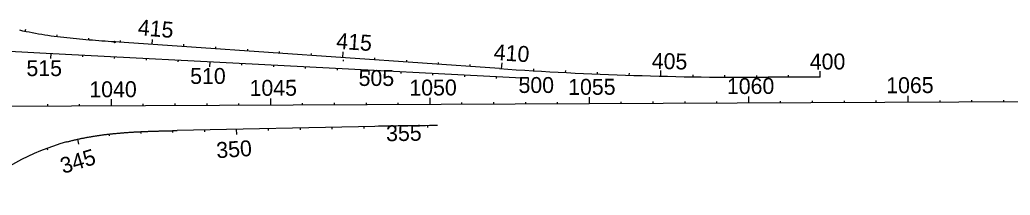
# Model space of a CAD drawing. Extents: x 448091 to 665917, y 1461380 to 1587607.
# Drawn here: x 583557 to 586665, y 1496621 to 1497172 of the extents above; entities that cross this region are included whole.
import ezdxf

# ---------------------------------------------------------------- set-up
doc = ezdxf.new("R2010")
doc.units = 0
doc.layers.add('TextShtNo', color=7, linetype='Continuous')
doc.layers.add('TextTitle', color=7, linetype='Continuous')

msp = doc.modelspace()

# ---------------------------------------------------------------- linework, layer by layer
at = {"layer": 'TextShtNo'}
for p, q in [((585062.7, 1497018.8), (583854.8, 1497102.5)), ((583457.3, 1497076.8), (583620.7, 1497068)), ((583620.7, 1497068), (585153.3, 1496988.8)), ((586068.6, 1496992.2), (585906, 1496991.4)), ((577346.6, 1496874.7), (593639.2, 1496944.8)), ((584671, 1496837), (584051.4, 1496824))]:
    msp.add_line(p, q, dxfattribs=at)
msp.add_lwpolyline([(583854.8, 1497102.5), (583844.8, 1497103.2), (583834.8, 1497103.9), (583824.9, 1497104.6), (583814.9, 1497105.3), (583804.9, 1497106.1), (583795, 1497106.8), (583785, 1497107.6), (583775, 1497108.4), (583765, 1497109.2), (583755.1, 1497110), (583745.1, 1497110.9), (583735.2, 1497111.8), (583725.2, 1497112.8), (583715.3, 1497113.8), (583705.3, 1497114.9), (583695.4, 1497116), (583685.5, 1497117.1), (583675.5, 1497118.4), (583665.6, 1497119.6), (583655.7, 1497121), (583645.8, 1497122.4), (583635.9, 1497123.9), (583626, 1497125.5), (583616.2, 1497127.1), (583606.3, 1497128.9), (583596.5, 1497130.7), (583586.7, 1497132.6), (583576.9, 1497134.6), (583567.1, 1497136.7), (583557.3, 1497138.9)], dxfattribs=at)
for centre, radius, start, end in [((585855.3, 1508450.4), 11459.1, 266.03333, 270.25332), ((584918.3, 1485380.6), 11459.1, 90.25328, 91.23667), ((583892.4, 1496097.1), 716.2, 105.2367, 133)]:
    msp.add_arc(centre, radius, start, end, dxfattribs=at)
msp.add_spline([(583704.1, 1496788.1), (583708.7, 1496789.4), (583713.3, 1496790.6), (583717.9, 1496791.7), (583722.5, 1496792.9), (583727.1, 1496794), (583731.7, 1496795.1), (583736.3, 1496796.1), (583740.9, 1496797.2), (583745.5, 1496798.2), (583750.1, 1496799.1), (583754.8, 1496800.1), (583759.4, 1496801), (583764.1, 1496801.9), (583768.7, 1496802.8), (583773.4, 1496803.6), (583778, 1496804.4), (583782.7, 1496805.2), (583787.3, 1496806), (583792, 1496806.7), (583796.7, 1496807.5), (583801.4, 1496808.2), (583806, 1496808.9), (583810.7, 1496809.5), (583815.4, 1496810.1), (583820.1, 1496810.8), (583824.8, 1496811.4), (583829.5, 1496811.9), (583834.2, 1496812.5), (583838.9, 1496813), (583843.6, 1496813.6), (583848.3, 1496814.1), (583853, 1496814.5), (583857.7, 1496815), (583862.4, 1496815.4), (583867.1, 1496815.9), (583871.8, 1496816.3), (583876.5, 1496816.7), (583881.3, 1496817.1), (583886, 1496817.4), (583890.7, 1496817.8), (583895.4, 1496818.1), (583900.1, 1496818.5), (583904.8, 1496818.8), (583909.6, 1496819.1), (583914.3, 1496819.4), (583919, 1496819.6), (583923.7, 1496819.9), (583928.5, 1496820.1), (583933.2, 1496820.4), (583937.9, 1496820.6), (583942.6, 1496820.8), (583947.4, 1496821), (583952.1, 1496821.2), (583956.8, 1496821.4), (583961.5, 1496821.6), (583966.3, 1496821.8), (583971, 1496821.9), (583975.7, 1496822.1), (583980.4, 1496822.3), (583985.2, 1496822.4), (583989.9, 1496822.5), (583994.6, 1496822.7), (583999.4, 1496822.8), (584004.1, 1496822.9), (584008.8, 1496823.1), (584013.5, 1496823.2), (584018.3, 1496823.3), (584023, 1496823.4), (584027.7, 1496823.5), (584032.5, 1496823.6), (584037.2, 1496823.7), (584041.9, 1496823.8), (584046.6, 1496823.9), (584051.4, 1496824)], degree=3, dxfattribs=at)
at = {"layer": 'TextTitle'}
for p, q in [((583574.3, 1497135.1), (583576, 1497143)), ((583673.7, 1497124.6), (583672.9, 1497118.7)), ((583772.9, 1497114.6), (583772.4, 1497108.6)), ((583872.6, 1497107.3), (583872.2, 1497101.3)), ((583973, 1497110.4), (583971.9, 1497094.4)), ((584071.7, 1497087.5), (584072.2, 1497095.5)), ((583654.5, 1497050.2), (583655.3, 1497066.2)), ((583754.9, 1497055.1), (583755.2, 1497061)), ((584171.8, 1497086.6), (584171.4, 1497080.6)), ((584271.6, 1497079.6), (584271.2, 1497073.7)), ((584371.4, 1497072.7), (584371, 1497066.7)), ((584471.1, 1497065.8), (584470.7, 1497059.8)), ((584570.5, 1497052.9), (584571.7, 1497070.9)), ((583854.8, 1497049.9), (583855.1, 1497055.9)), ((583954.6, 1497044.7), (583954.9, 1497050.7)), ((584054.5, 1497039.6), (584054.8, 1497045.6)), ((584153.9, 1497024.4), (584154.7, 1497040.4)), ((584254.2, 1497029.3), (584254.5, 1497035.2)), ((584354.1, 1497024.1), (584354.4, 1497030.1)), ((584573, 1497041.6), (584573.4, 1497046.6)), ((584670.7, 1497052), (584670.2, 1497046)), ((584770.4, 1497045.1), (584770, 1497039.1)), ((584870.2, 1497038.1), (584869.8, 1497032.2)), ((584969.9, 1497031.2), (584969.5, 1497025.2)), ((585069.3, 1497018.3), (585070.5, 1497036.3)), ((584454, 1497018.9), (584454.3, 1497024.9)), ((584553.8, 1497013.8), (584554.1, 1497019.8)), ((584653.2, 1496998.6), (584654, 1497014.6)), ((584753.6, 1497003.5), (584753.9, 1497009.4)), ((584853.4, 1496998.3), (584853.7, 1497004.3)), ((584953.3, 1496993.1), (584953.6, 1496999.1)), ((585169.4, 1497017.9), (585169.1, 1497011.9)), ((585269.2, 1497012.3), (585268.9, 1497006.3)), ((585369.1, 1497007.7), (585368.8, 1497001.7)), ((585468.9, 1497003.8), (585468.7, 1496997.9)), ((585568.7, 1496994.9), (585569.1, 1497012.9)), ((585668.8, 1496998.8), (585668.7, 1496992.8)), ((585768.7, 1496997.7), (585768.6, 1496991.7)), ((585868.6, 1496997.3), (585868.6, 1496991.3)), ((585968.6, 1496997.7), (585968.6, 1496991.7)), ((586068.6, 1496992.2), (586068.6, 1497010.2)), ((585053.2, 1496988), (585053.5, 1496994)), ((585152.5, 1496972.8), (585153.3, 1496988.8)), ((583644.8, 1496901.8), (583644.8, 1496906.8)), ((583744.8, 1496902.2), (583744.8, 1496907.2)), ((583844.8, 1496902.7), (583844.7, 1496922.7)), ((583944.8, 1496903.1), (583944.8, 1496908.1)), ((584044.8, 1496903.5), (584044.8, 1496908.5)), ((584144.8, 1496903.9), (584144.8, 1496908.9)), ((584244.8, 1496904.4), (584244.8, 1496909.4)), ((584344.8, 1496904.8), (584344.7, 1496924.8)), ((584444.8, 1496905.2), (584444.8, 1496910.2)), ((584544.8, 1496905.7), (584544.8, 1496910.7)), ((584644.8, 1496906.1), (584644.8, 1496911.1)), ((584744.8, 1496906.5), (584744.8, 1496911.5)), ((584844.8, 1496907), (584844.7, 1496927)), ((584944.8, 1496907.4), (584944.8, 1496912.4)), ((585044.8, 1496907.8), (585044.8, 1496912.8)), ((585144.8, 1496908.3), (585144.8, 1496913.3)), ((585244.8, 1496908.7), (585244.8, 1496913.7)), ((585344.8, 1496909.1), (585344.7, 1496929.1)), ((585444.8, 1496909.5), (585444.8, 1496914.5)), ((585544.8, 1496910), (585544.8, 1496915)), ((585644.8, 1496910.4), (585644.8, 1496915.4)), ((585744.8, 1496910.8), (585744.8, 1496915.8)), ((585844.8, 1496911.3), (585844.7, 1496931.3)), ((585944.8, 1496911.7), (585944.8, 1496916.7)), ((586044.8, 1496912.1), (586044.8, 1496917.1)), ((586144.8, 1496912.6), (586144.8, 1496917.6)), ((586244.8, 1496913), (586244.8, 1496918)), ((586344.8, 1496913.4), (586344.7, 1496933.4)), ((586444.8, 1496913.8), (586444.8, 1496918.8)), ((586544.8, 1496914.3), (586544.8, 1496919.3)), ((586644.8, 1496914.7), (586644.7, 1496919.7)), ((583838.6, 1496807), (583837.9, 1496812.9)), ((583937.9, 1496814.6), (583937.6, 1496820.6)), ((584037.8, 1496817.7), (584037.6, 1496823.7)), ((584137.7, 1496819.8), (584137.6, 1496825.8)), ((584237.9, 1496811.9), (584237.6, 1496827.9)), ((584337.7, 1496824), (584337.6, 1496830)), ((584437.7, 1496826.1), (584437.6, 1496832.1)), ((584537.7, 1496828.2), (584537.5, 1496834.2)), ((584637.6, 1496830.3), (584637.5, 1496836.3)), ((584737.7, 1496822.3), (584737.5, 1496838.3)), ((584837.5, 1496833.4), (584837.5, 1496839.4)), ((583742.7, 1496781.2), (583739.3, 1496796.8)), ((583645.3, 1496762.9), (583643.2, 1496768.6))]:
    msp.add_line(p, q, dxfattribs=at)
msp.add_circle((583854.8, 1497102.5), 2.5, dxfattribs=at)

# ---------------------------------------------------------------- texts
for s, rotation, p in [('415', 355.0927, (583926.2, 1497124.1)), ('415', 356.0329, (584549.3, 1497081.3)), ('410', 356.0659, (585043.3, 1497046)), ('405', 358.5666, (585539.8, 1497018.2)), ('400', 0.2539, (586036.2, 1497015.5)), ('515', 360, (583578.2, 1496995.1)), ('510', 360, (584091.9, 1496970.5)), ('505', 360, (584620.4, 1496964.1)), ('1040', 0.2465, (583775.6, 1496928.4)), ('1045', 0.2465, (584278.4, 1496932.8)), ('1050', 0.2465, (584779.8, 1496933.8)), ('500', 360, (585122.1, 1496942.1)), ('1055', 0.2465, (585278.1, 1496936)), ('1060', 0.2465, (585776.2, 1496938.6)), ('1065', 0.2465, (586276.1, 1496941.3)), ('355', 0.9044, (584707.1, 1496790.4)), ('350', 3.7863, (584175.6, 1496737)), ('345', 16.9002, (583693.2, 1496687.6))]:
    msp.add_text(s, height=50, rotation=rotation, dxfattribs=at).set_placement(p)

doc.saveas('drawing.dxf')
